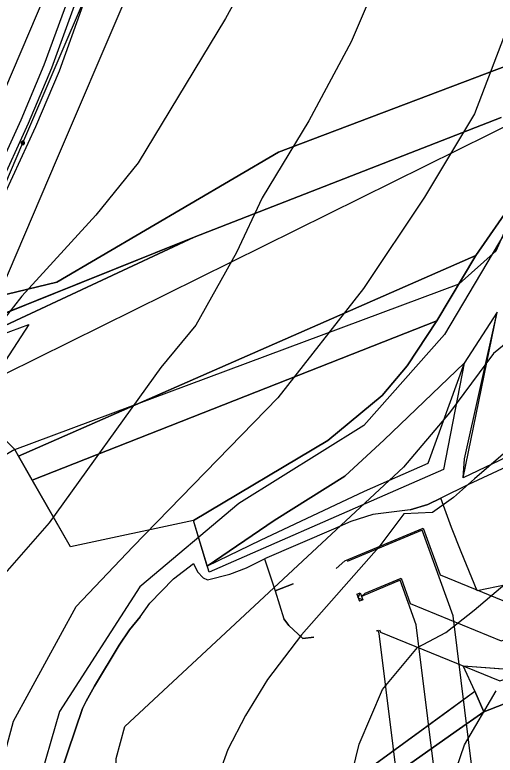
# Model space of a CAD drawing. Extents: x -709418 to -703832, y -1161719 to -1157826.
# Drawn here: x -707121.1 to -707032.1, y -1159815.5 to -1159678.3 of the extents above; entities that cross this region are included whole.
import ezdxf

# ---------------------------------------------------------------- set-up
doc = ezdxf.new("R2010")
doc.units = 0
for name, color, linetype in [('102_obvod PÚ', 7, 'Continuous'), ('106_zastavitelné plochy', 7, 'Continuous'), ('110_silnice II. třídy a III. třídy', 7, 'Continuous'), ('120_vrstevnice hlavní', 7, 'Continuous'), ('122_vrstevnice základní', 7, 'Continuous'), ('201_orná půda_KN', 7, 'Continuous'), ('206_TTP_KN', 7, 'Continuous'), ('210_ostatní plocha_KN', 7, 'Continuous'), ('514 odvodnění - LPIS', 7, 'Continuous'), ('708_el NN nadzemní a podzemní_ E.ON', 7, 'Continuous'), ('717_elektronická komunikace O2', 7, 'Continuous'), ('735_OP sítí TI', 7, 'Continuous')]:
    doc.layers.add(name, color=color, linetype=linetype)

# ---------------------------------------------------------------- blocks, each defined once
blk = doc.blocks.new('Elektro - Implicitní$0$NN4601')
for points in [[(0.63, 0), (0.62, 0.07), (0.61, 0.13), (0.6, 0.2), (0.57, 0.26), (0.54, 0.32), (0.51, 0.37), (0.47, 0.42), (0.42, 0.47), (0.37, 0.51), (0.31, 0.55), (0.25, 0.58), (0.19, 0.6), (0.13, 0.62), (0.06, 0.63), (0, 0.63), (-0.07, 0.63), (-0.13, 0.62), (-0.2, 0.6), (-0.26, 0.58), (-0.32, 0.55), (-0.37, 0.51), (-0.42, 0.47), (-0.47, 0.42), (-0.51, 0.37), (-0.55, 0.32), (-0.58, 0.26), (-0.6, 0.2), (-0.62, 0.13), (-0.63, 0.07), (-0.63, 0), (-0.63, -0.07), (-0.62, -0.13), (-0.6, -0.19), (-0.58, -0.26), (-0.55, -0.31), (-0.51, -0.37), (-0.47, -0.42), (-0.42, -0.47), (-0.37, -0.51), (-0.32, -0.54), (-0.26, -0.57), (-0.2, -0.6), (-0.13, -0.62), (-0.07, -0.63), (0, -0.63), (0.06, -0.63), (0.13, -0.62), (0.19, -0.6), (0.25, -0.57), (0.31, -0.54), (0.37, -0.51), (0.42, -0.47), (0.47, -0.42), (0.51, -0.37), (0.54, -0.31), (0.57, -0.26), (0.6, -0.19), (0.61, -0.13), (0.62, -0.07), (0.63, 0)], [(0.47, 0), (0.47, 0.05), (0.46, 0.1), (0.45, 0.15), (0.43, 0.19), (0.41, 0.24), (0.38, 0.28), (0.35, 0.32), (0.31, 0.35), (0.28, 0.38), (0.23, 0.41), (0.19, 0.43), (0.14, 0.45), (0.1, 0.46), (0.05, 0.47), (0, 0.47), (-0.05, 0.47), (-0.1, 0.46), (-0.15, 0.45), (-0.19, 0.43), (-0.24, 0.41), (-0.28, 0.38), (-0.32, 0.35), (-0.35, 0.32), (-0.38, 0.28), (-0.41, 0.24), (-0.43, 0.19), (-0.45, 0.15), (-0.46, 0.1), (-0.47, 0.05), (-0.47, 0), (-0.47, -0.05), (-0.46, -0.1), (-0.45, -0.15), (-0.43, -0.19), (-0.41, -0.24), (-0.38, -0.28), (-0.35, -0.32), (-0.32, -0.35), (-0.28, -0.38), (-0.24, -0.41), (-0.19, -0.43), (-0.15, -0.45), (-0.1, -0.46), (-0.05, -0.47), (0, -0.47), (0.05, -0.47), (0.1, -0.46), (0.14, -0.45), (0.19, -0.43), (0.23, -0.41), (0.28, -0.38), (0.31, -0.35), (0.35, -0.32), (0.38, -0.28), (0.41, -0.24), (0.43, -0.19), (0.45, -0.15), (0.46, -0.1), (0.47, -0.05), (0.47, 0)], [(0.31, 0), (0.31, 0.03), (0.31, 0.07), (0.3, 0.1), (0.29, 0.13), (0.27, 0.16), (0.25, 0.19), (0.23, 0.21), (0.21, 0.23), (0.18, 0.26), (0.15, 0.27), (0.13, 0.29), (0.09, 0.3), (0.06, 0.31), (0.03, 0.31), (0, 0.32), (-0.04, 0.31), (-0.07, 0.31), (-0.1, 0.3), (-0.13, 0.29), (-0.16, 0.27), (-0.19, 0.26), (-0.21, 0.23), (-0.24, 0.21), (-0.26, 0.19), (-0.28, 0.16), (-0.29, 0.13), (-0.3, 0.1), (-0.31, 0.07), (-0.32, 0.03), (-0.32, 0), (-0.32, -0.03), (-0.31, -0.06), (-0.3, -0.1), (-0.29, -0.13), (-0.28, -0.16), (-0.26, -0.18), (-0.24, -0.21), (-0.21, -0.23), (-0.19, -0.25), (-0.16, -0.27), (-0.13, -0.29), (-0.1, -0.3), (-0.07, -0.31), (-0.04, -0.31), (0, -0.31), (0.03, -0.31), (0.06, -0.31), (0.09, -0.3), (0.13, -0.29), (0.15, -0.27), (0.18, -0.25), (0.21, -0.23), (0.23, -0.21), (0.25, -0.18), (0.27, -0.16), (0.29, -0.13), (0.3, -0.1), (0.31, -0.06), (0.31, -0.03), (0.31, 0)], [(0.15, 0), (0.15, 0.02), (0.15, 0.03), (0.15, 0.05), (0.14, 0.06), (0.13, 0.08), (0.13, 0.09), (0.11, 0.11), (0.1, 0.12), (0.09, 0.13), (0.08, 0.14), (0.06, 0.14), (0.05, 0.15), (0.03, 0.15), (0.01, 0.16), (0, 0.16), (-0.02, 0.16), (-0.04, 0.15), (-0.05, 0.15), (-0.07, 0.14), (-0.08, 0.14), (-0.09, 0.13), (-0.11, 0.12), (-0.12, 0.11), (-0.13, 0.09), (-0.14, 0.08), (-0.15, 0.06), (-0.15, 0.05), (-0.16, 0.03), (-0.16, 0.02), (-0.16, 0), (-0.16, -0.02), (-0.16, -0.03), (-0.15, -0.05), (-0.15, -0.06), (-0.14, -0.08), (-0.13, -0.09), (-0.12, -0.1), (-0.11, -0.12), (-0.09, -0.13), (-0.08, -0.14), (-0.07, -0.14), (-0.05, -0.15), (-0.04, -0.15), (-0.02, -0.16), (0, -0.16), (0.01, -0.16), (0.03, -0.15), (0.05, -0.15), (0.06, -0.14), (0.08, -0.14), (0.09, -0.13), (0.1, -0.12), (0.11, -0.1), (0.13, -0.09), (0.13, -0.08), (0.14, -0.06), (0.15, -0.05), (0.15, -0.03), (0.15, -0.02), (0.15, 0)]]:
    blk.add_lwpolyline(points)
blk = doc.blocks.new('Elektro - Implicitní$0$NN6301')
for points in [[(0, -0.7), (-0.7, 0)], [(-0.7, -0.7), (-0.7, 0), (0.7, 0), (0.7, -0.7)], [(-0.7, -0.7), (0.7, -0.7)], [(0, -0.7), (0.7, 0)]]:
    blk.add_lwpolyline(points)

msp = doc.modelspace()

# ---------------------------------------------------------------- linework, layer by layer
at = {"layer": '102_obvod PÚ'}
for points in [[(-707016.41, -1159753.81), (-707037.99, -1159764.1), (-707037.76, -1159760.56), (-707031.72, -1159733.42), (-707037.85, -1159742.84), (-707041.63, -1159762.54), (-707051.54, -1159766.89), (-707085.11, -1159781.61), (-707087.97, -1159772.01), (-707110.79, -1159776.87), (-707121.11, -1159758.88), (-707161.31, -1159782.38), (-707162.89, -1159780.07), (-707165.03, -1159779.04), (-707158.11, -1159795.56), (-707162.64, -1159804.3), (-707174.77, -1159798.41), (-707191.72, -1159771.87), (-707217.88, -1159758.13), (-707243.87, -1159721.54), (-707270.29, -1159698.35), (-707331.78, -1159640.53)], [(-707010.73, -1159866.04), (-707098, -1159887.31), (-707102.07, -1159876.96), (-707068.67, -1159864.69), (-707078.71, -1159834.91), (-707035.83, -1159803.63), (-707037.98, -1159798.97), (-707026.49, -1159799.82)]]:
    msp.add_lwpolyline(points, dxfattribs=at)
at = {"layer": '106_zastavitelné plochy'}
msp.add_lwpolyline([(-707151.21, -1159662.76), (-707136.89, -1159742.49), (-707118.48, -1159735.68), (-707128.71, -1159751.35), (-707121.11, -1159758.88), (-707038.72, -1159728.18), (-707031.9, -1159722.05), (-707020.31, -1159696.15), (-706995.77, -1159611.65), (-707036.67, -1159617.1), (-707102.8, -1159646.41), (-707151.21, -1159662.76)], dxfattribs=at)
at = {"layer": '110_silnice II. třídy a III. třídy'}
msp.add_lwpolyline([(-707024.62, -1159709.14), (-707041.49, -1159737.56), (-707056.44, -1159754.43), (-707079.58, -1159768.89), (-707097.91, -1159784.3), (-707112.85, -1159807.43), (-707121.1, -1159836.07), (-707117.24, -1159856.79), (-707092.17, -1159978.7), (-707074.33, -1160037.97), (-707032.37, -1160169.9), (-707002, -1160241.7)], dxfattribs=at)
at = {"layer": '120_vrstevnice hlavní'}
for points in [[(-707006.14, -1159618.58), (-707035.92, -1159696.63), (-707045.17, -1159712.1), (-707056.46, -1159729.03), (-707072.37, -1159749.28), (-707099.23, -1159776.91), (-707109.76, -1159787.95)], [(-707205.15, -1159810.75), (-707190.4, -1159823.62), (-707184.32, -1159830.71), (-707176.22, -1159843.01), (-707169.95, -1159857.17), (-707159.17, -1159856.16), (-707155.66, -1159859.17), (-707149.61, -1159861.23), (-707145.85, -1159860.94), (-707133.84, -1159855.91), (-707131.86, -1159848.66), (-707128.63, -1159844.45), (-707126.57, -1159828.58), (-707121.35, -1159809.21), (-707109.76, -1159787.95)]]:
    msp.add_lwpolyline(points, dxfattribs=at)
at = {"layer": '122_vrstevnice základní'}
for points in [[(-707066, -1159649.76), (-707082.06, -1159678.98), (-707098.26, -1159705.74), (-707106.07, -1159715.43), (-707119.81, -1159730.47), (-707132.19, -1159746.24), (-707144.69, -1159769.24), (-707147.15, -1159776.18), (-707149.39, -1159795.47), (-707150.39, -1159799.99), (-707151.39, -1159807.98), (-707157.05, -1159811.15), (-707160.42, -1159812.66), (-707162.32, -1159813.22), (-707164.24, -1159813.36), (-707166.82, -1159811.76), (-707174.38, -1159804.5), (-707177.73, -1159801.49), (-707185.62, -1159793.25), (-707193.43, -1159783.27), (-707204.02, -1159773.97)], [(-707052.12, -1159667.7), (-707058.77, -1159683.32), (-707066.58, -1159697.93), (-707075.26, -1159712.25), (-707080.03, -1159722.37), (-707087.55, -1159735.82), (-707094.06, -1159743.64), (-707114.75, -1159772.42), (-707126.03, -1159785.29), (-707131.82, -1159794.69), (-707132.83, -1159797.44), (-707134.56, -1159811.76), (-707137.89, -1159823.91), (-707140.11, -1159834.34), (-707144.62, -1159836.1), (-707150.19, -1159837.94), (-707156.26, -1159838.96), (-707162.34, -1159837.51), (-707167.69, -1159834.33), (-707174.34, -1159827.67), (-707208.48, -1159789.2), (-707227.33, -1159771.32)], [(-707019.32, -1159725.2), (-707028.03, -1159737.55), (-707032.38, -1159741.06), (-707040.55, -1159752.07), (-707049.08, -1159762.11), (-707100.72, -1159810.17)], [(-707023.48, -1159753.62), (-707035.92, -1159764.32), (-707039.77, -1159767.75), (-707043.66, -1159770.55), (-707049.03, -1159770.81), (-707053.64, -1159776.95), (-707067.94, -1159793.19), (-707074.26, -1159801.48), (-707078.37, -1159808.14), (-707081.64, -1159814.46), (-707084.45, -1159822.37), (-707084.4, -1159830.93), (-707083.9, -1159843.51), (-707083.03, -1159853.41), (-707084.14, -1159861.11), (-707086.92, -1159868.61), (-707095.44, -1159883.48), (-707098.9, -1159891.99), (-707099.86, -1159900.52)], [(-707084.08, -1159901.44), (-707077.14, -1159891.32), (-707073.67, -1159884.37), (-707068.86, -1159872.43), (-707064.62, -1159868.47), (-707059.55, -1159865.85), (-707057.34, -1159863.2), (-707056.44, -1159858.69), (-707060.32, -1159848.25), (-707062.23, -1159840.35), (-707061.97, -1159834.15), (-707060.36, -1159826.13), (-707057.27, -1159813.49), (-707052.94, -1159803.32), (-707046.47, -1159795.54), (-707041.24, -1159792.76), (-707035.99, -1159788.64), (-707027.01, -1159781.03)], [(-707058.19, -1159898.55), (-707053.56, -1159889.44), (-707049.25, -1159876.81), (-707046.03, -1159861.11), (-707043.56, -1159836.26), (-707041.39, -1159824.24), (-707037.73, -1159813.57), (-707031.9, -1159803.6)], [(-707202.26, -1159844.6), (-707180.56, -1159866.29), (-707168.85, -1159877.43), (-707163.48, -1159882.36), (-707160.33, -1159885.09), (-707153.04, -1159891.73), (-707146.38, -1159895.51), (-707141.02, -1159896.26), (-707134.98, -1159896.5), (-707130.78, -1159895.72), (-707127.4, -1159893.92), (-707125, -1159890.26), (-707121.16, -1159882.29), (-707116.84, -1159872.95), (-707108.76, -1159871.22), (-707103.96, -1159862.9), (-707100.66, -1159855.06), (-707098.88, -1159847.2), (-707099.12, -1159839.98), (-707100.14, -1159833.75), (-707101.44, -1159829.7), (-707102.45, -1159819.57), (-707102.31, -1159816.1), (-707100.72, -1159810.17)]]:
    msp.add_lwpolyline(points, dxfattribs=at)
at = {"layer": '201_orná půda_KN'}
for p, q in [((-707117.87, -1159764.54), (-707042.87, -1159734.99)), ((-707042.87, -1159734.99), (-707048.37, -1159743.34)), ((-707048.37, -1159743.34), (-707053.01, -1159748.84)), ((-707053.01, -1159748.84), (-707063.07, -1159757.19)), ((-707063.07, -1159757.19), (-707087.97, -1159772.01)), ((-707110.79, -1159776.87), (-707117.87, -1159764.54)), ((-707087.97, -1159772.01), (-707110.79, -1159776.87))]:
    msp.add_line(p, q, dxfattribs=at)
at = {"layer": '206_TTP_KN'}
for p, q in [((-707029.48, -1159687.56), (-707072.22, -1159703.76)), ((-707072.22, -1159703.76), (-707029.48, -1159687.56)), ((-707030.97, -1159697.35), (-707087.85, -1159719.54)), ((-707087.85, -1159719.54), (-707030.97, -1159697.35)), ((-707072.22, -1159703.76), (-707113.34, -1159727.83)), ((-707113.34, -1159727.83), (-707072.22, -1159703.76)), ((-707028.14, -1159712.03), (-707035.67, -1159722.93)), ((-707137.01, -1159739.24), (-707087.85, -1159719.54)), ((-707087.85, -1159719.54), (-707137.01, -1159739.24)), ((-707087.85, -1159719.54), (-707123.85, -1159736.31)), ((-707123.85, -1159736.31), (-707087.85, -1159719.54)), ((-707035.67, -1159722.93), (-707120.4, -1159760.12)), ((-707120.4, -1159760.12), (-707035.67, -1159722.93)), ((-707035.67, -1159722.93), (-707042.87, -1159734.99)), ((-707113.34, -1159727.83), (-707138.56, -1159734.02)), ((-707138.56, -1159734.02), (-707113.34, -1159727.83)), ((-707042.87, -1159734.99), (-707117.87, -1159764.54)), ((-707120.4, -1159760.12), (-707121.11, -1159758.88)), ((-707117.87, -1159764.54), (-707120.4, -1159760.12)), ((-707034.2, -1159807.47), (-707030.53, -1159806.03)), ((-707039.33, -1159811.08), (-707034.2, -1159807.47)), ((-707077.65, -1159838.04), (-707039.33, -1159811.08))]:
    msp.add_line(p, q, dxfattribs=at)
at = {"layer": '210_ostatní plocha_KN'}
for p, q in [((-707035.67, -1159722.93), (-707028.14, -1159712.03)), ((-707042.87, -1159734.99), (-707035.67, -1159722.93)), ((-707031.72, -1159733.42), (-707037.85, -1159742.84)), ((-707048.37, -1159743.34), (-707042.87, -1159734.99)), ((-707053.01, -1159748.84), (-707048.37, -1159743.34)), ((-707037.85, -1159742.84), (-707052.64, -1159757.08)), ((-707052.64, -1159757.08), (-707037.85, -1159742.84)), ((-707037.85, -1159742.84), (-707044.57, -1159761.43)), ((-707063.07, -1159757.19), (-707053.01, -1159748.84)), ((-707052.64, -1159757.08), (-707059.93, -1159763.8)), ((-707059.93, -1159763.8), (-707052.64, -1159757.08)), ((-707087.97, -1159772.01), (-707063.07, -1159757.19)), ((-707044.57, -1159761.43), (-707056.36, -1159766.63)), ((-707059.93, -1159763.8), (-707073.02, -1159772.01)), ((-707073.02, -1159772.01), (-707059.93, -1159763.8)), ((-707056.36, -1159766.63), (-707075.66, -1159775.7)), ((-707085.48, -1159780.51), (-707087.97, -1159772.01)), ((-707073.02, -1159772.01), (-707085.48, -1159780.51)), ((-707085.48, -1159780.51), (-707073.02, -1159772.01)), ((-707075.66, -1159775.7), (-707085.48, -1159780.51)), ((-707037.98, -1159798.97), (-707026.49, -1159799.82)), ((-707035.83, -1159803.63), (-707037.98, -1159798.97)), ((-707040.8, -1159807.26), (-707035.83, -1159803.63)), ((-707035.83, -1159803.63), (-707034.2, -1159807.47)), ((-707034.2, -1159807.47), (-707035.83, -1159803.63)), ((-707030.53, -1159806.03), (-707034.2, -1159807.47)), ((-707078.71, -1159834.91), (-707040.8, -1159807.26)), ((-707034.2, -1159807.47), (-707039.33, -1159811.08)), ((-707039.33, -1159811.08), (-707077.65, -1159838.04))]:
    msp.add_line(p, q, dxfattribs=at)
for points in [[(-707037.99, -1159764.1), (-707031.72, -1159733.42)], [(-707017.79, -1159754.47), (-707037.99, -1159764.1)]]:
    msp.add_lwpolyline(points, dxfattribs=at)
at = {"layer": '514 odvodnění - LPIS'}
msp.add_lwpolyline([(-707027.07, -1159697.45), (-707188.93, -1159777.54), (-707224.81, -1159766.62), (-707366.22, -1159601.86), (-707359.1, -1159546.42), (-707312.11, -1159509), (-707278.01, -1159461.46), (-707213.69, -1159385.57), (-707204.36, -1159332.63), (-707223.13, -1159261.51), (-707265.16, -1159218.13), (-707292.46, -1159182.37), (-707478.88, -1159157.27), (-707497.47, -1159147.65), (-707457.12, -1159066.36)], dxfattribs=at)
at = {"layer": '708_el NN nadzemní a podzemní_ E.ON'}
for points in [[(-707160.23, -1159778.05), (-707143.97, -1159758.94), (-707131.79, -1159730.5), (-707119.61, -1159702.05), (-707107.44, -1159673.61), (-707095.73, -1159646.26), (-707095.26, -1159645.17)], [(-707056.82, -1159786.08), (-707056.15, -1159785.48), (-707049.5, -1159782.7), (-707047.81, -1159787.42), (-707030.94, -1159794.29), (-707019.28, -1159790.47), (-707008.09, -1159785.78), (-707012.58, -1159774.59), (-707013.47, -1159774.72)], [(-707096.69, -1159911.5), (-707097.56, -1159911.58), (-707098.74, -1159901.93), (-707077.85, -1159880.75), (-707033.69, -1159870.23), (-707040.19, -1159843.89), (-707046.72, -1159791.33), (-707049.68, -1159783.1), (-707056.82, -1159786.08)]]:
    msp.add_lwpolyline(points, dxfattribs=at)
at = {"layer": '717_elektronická komunikace O2'}
for points in [[(-707155.55, -1159770.95), (-707151.59, -1159765.88), (-707149.2, -1159762.37), (-707147.52, -1159759.47), (-707143.97, -1159754.36), (-707139.41, -1159748.6), (-707136.3, -1159743.86), (-707132.51, -1159736.5), (-707131.55, -1159731.84), (-707130.91, -1159726.59), (-707128.56, -1159720.2), (-707124.27, -1159710.76), (-707118.58, -1159698.37), (-707114.24, -1159688.14), (-707109.81, -1159675.92)], [(-707022.49, -1159764.39), (-707024.66, -1159759.62), (-707037.04, -1159765.36), (-707042.13, -1159767.89)], [(-707042.13, -1159767.89), (-707044.57, -1159769.05), (-707047.84, -1159770.07), (-707054.74, -1159770.91), (-707058.81, -1159772.21), (-707062.06, -1159773.62), (-707074.83, -1159779.12)], [(-707047.84, -1159770.07), (-707044.57, -1159769.05), (-707042.13, -1159767.89)], [(-707021.7, -1159782.09), (-707024.17, -1159782.78), (-707028.24, -1159783.59), (-707035.4, -1159785.02), (-707038.35, -1159777.81), (-707040.18, -1159773.31), (-707042.13, -1159767.89)], [(-707116.52, -1159849.9), (-707117.07, -1159846.3), (-707116.97, -1159845.09), (-707115.97, -1159844.54), (-707116.42, -1159843.3), (-707116.82, -1159841.72), (-707116.71, -1159838.38), (-707115.99, -1159829.26), (-707112.62, -1159818.9), (-707108.56, -1159806.88), (-707107.9, -1159805.48), (-707106.35, -1159802.73), (-707101.79, -1159795.1), (-707099.85, -1159792.26), (-707097.89, -1159789.85), (-707096.06, -1159787.35), (-707091.72, -1159782.83), (-707088, -1159779.96)], [(-707097.89, -1159789.85), (-707096.06, -1159787.35), (-707091.72, -1159782.83), (-707088, -1159779.96), (-707087.26, -1159781.51), (-707086.19, -1159782.63), (-707085.37, -1159783.03), (-707081.28, -1159781.99), (-707078.18, -1159780.8), (-707074.83, -1159779.12)], [(-707074.83, -1159779.12), (-707072.82, -1159785.07)], [(-707021.7, -1159782.09), (-707024.17, -1159782.78), (-707028.24, -1159783.59), (-707035.4, -1159785.02)], [(-707072.82, -1159785.07), (-707069.52, -1159783.73)], [(-707069.52, -1159783.73), (-707072.82, -1159785.07)], [(-707072.82, -1159785.07), (-707071.27, -1159790.22), (-707070.32, -1159791.5), (-707067.75, -1159793.87), (-707065.71, -1159793.66)], [(-707097.89, -1159789.85), (-707099.85, -1159792.26), (-707101.79, -1159795.1), (-707106.35, -1159802.73), (-707107.9, -1159805.48), (-707108.56, -1159806.88), (-707112.62, -1159818.9), (-707115.99, -1159829.26), (-707116.71, -1159838.38), (-707116.82, -1159841.72), (-707116.42, -1159843.3), (-707115.97, -1159844.54)], [(-707065.71, -1159793.66), (-707067.75, -1159793.87), (-707070.32, -1159791.5), (-707071.27, -1159790.22)]]:
    msp.add_lwpolyline(points, dxfattribs=at)
at = {"layer": '735_OP sítí TI'}
for points in [[(-707165.56, -1159773.51), (-707149.99, -1159755.21), (-707138.23, -1159727.74), (-707126.05, -1159699.3), (-707113.87, -1159670.86), (-707102.16, -1159643.51), (-707101.7, -1159642.42)], [(-707154.9, -1159782.59), (-707137.95, -1159762.67), (-707125.36, -1159733.25), (-707113.18, -1159704.81), (-707101, -1159676.37), (-707089.29, -1159649.02), (-707088.82, -1159647.92)], [(-707156.73, -1159770.03), (-707152.8, -1159765), (-707150.47, -1159761.57), (-707148.79, -1159758.66), (-707145.18, -1159753.47), (-707140.63, -1159747.72), (-707137.6, -1159743.1), (-707133.94, -1159736), (-707133.03, -1159731.6), (-707132.38, -1159726.24), (-707129.95, -1159719.63), (-707125.63, -1159710.14), (-707119.95, -1159697.76), (-707115.64, -1159687.59), (-707111.21, -1159675.38)], [(-707154.37, -1159771.87), (-707150.38, -1159766.76), (-707147.93, -1159763.17), (-707146.25, -1159760.28), (-707142.76, -1159755.25), (-707138.19, -1159749.48), (-707135, -1159744.62), (-707131.08, -1159737), (-707130.07, -1159732.08), (-707129.44, -1159726.94), (-707127.17, -1159720.77), (-707122.91, -1159711.38), (-707117.21, -1159698.98), (-707112.84, -1159688.69), (-707108.41, -1159676.46)], [(-707053.51, -1159792.25), (-707053.34, -1159792.73), (-707031.2, -1159801.74), (-707016.83, -1159797.03), (-706999.03, -1159789.57), (-707008.14, -1159766.87), (-707014.48, -1159767.79)], [(-707061.52, -1159780.89), (-707059.96, -1159779.48), (-707045.41, -1159773.41), (-707042.28, -1159782.11), (-707030.68, -1159786.84), (-707021.73, -1159783.91), (-707017.15, -1159781.99), (-707017.89, -1159780.15)], [(-707091.02, -1159907.4), (-707091.38, -1159904.44), (-707074.28, -1159887.09), (-707025.2, -1159875.4), (-707033.29, -1159842.62), (-707039.87, -1159789.69), (-707045.58, -1159773.81), (-707059.52, -1159779.62)], [(-707096.05, -1159918.47), (-707103.68, -1159919.17), (-707106.1, -1159899.42), (-707081.42, -1159874.41), (-707042.18, -1159865.06), (-707047.09, -1159845.16), (-707053.57, -1159792.97), (-707053.78, -1159792.39), (-707054.12, -1159792.54)]]:
    msp.add_lwpolyline(points, dxfattribs=at)

# ---------------------------------------------------------------- block references
at = {"layer": '708_el NN nadzemní a podzemní_ E.ON', "xscale": 0.4999999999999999, "yscale": 0.49999999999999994, "rotation": 66.82330561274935}
msp.add_blockref('Elektro - Implicitní$0$NN4601', (-707119.62, -1159702.05), dxfattribs=at)
at = {"layer": '708_el NN nadzemní a podzemní_ E.ON', "rotation": -69.32451104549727}
msp.add_blockref('Elektro - Implicitní$0$NN6301', (-707056.82, -1159786.08), dxfattribs=at)

doc.saveas('drawing.dxf')
